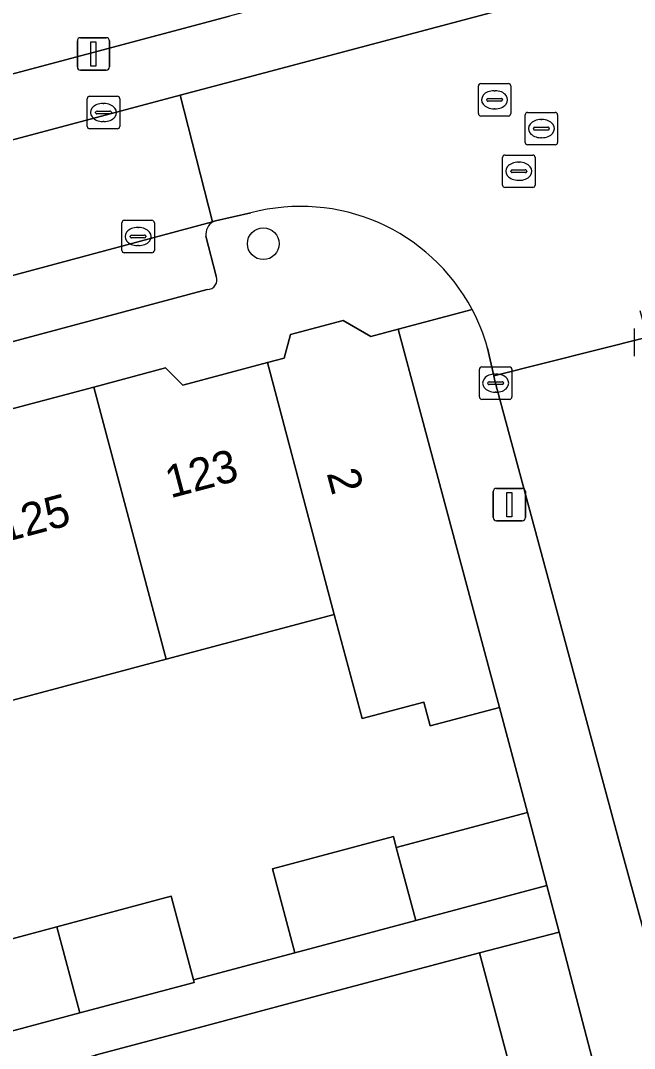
# Model space of a CAD drawing. Extents: x 162542 to 163147, y 380779 to 381521.
# Drawn here: x 162725.13 to 162744.03, y 381018.98 to 381050.65 of the extents above; entities that cross this region are included whole.
import ezdxf

# ---------------------------------------------------------------- set-up
doc = ezdxf.new("R2010")
doc.units = 0
for name, color, linetype in [('IMGEO_Boom', 7, 'Continuous'), ('IMGEO_Erf', 7, 'Continuous'), ('IMGEO_Kolk', 7, 'Continuous'), ('IMGEO_Lichtmast', 7, 'Continuous'), ('IMGEO_Muur', 7, 'Continuous'), ('IMGEO_Pand', 7, 'Continuous'), ('IMGEO_Pand_nummerreeks', 7, 'Continuous'), ('IMGEO_Parkeervlak_open', 7, 'Continuous'), ('IMGEO_Rijbaan_lokaal_open', 7, 'Continuous'), ('IMGEO_Rioolput', 7, 'Continuous'), ('IMGEO_Voetpad_open', 7, 'Continuous')]:
    doc.layers.add(name, color=color, linetype=linetype)

msp = doc.modelspace()

# ---------------------------------------------------------------- linework, layer by layer
at = {"layer": 'IMGEO_Boom'}
msp.add_circle((162732.602, 381043.774), 0.489, dxfattribs=at)
at = {"layer": 'IMGEO_Erf'}
msp.add_lwpolyline([(162722.45, 381021.716), (162726.245, 381022.729), (162729.767, 381023.669), (162730.454, 381021.097), (162733.576, 381021.93), (162732.885, 381024.518), (162736.609, 381025.513), (162736.699, 381025.174), (162740.737, 381026.252), (162739.873, 381029.488), (162737.743, 381028.919), (162737.547, 381029.652), (162735.644, 381029.147), (162734.791, 381032.356), (162729.609, 381030.972), (162724.422, 381029.587)], dxfattribs=at)
msp.add_lwpolyline([(162746.28, 381000), (162743.026, 381011.614), (162744.463, 381012.029), (162741.713, 381022.565), (162739.263, 381021.926), (162740.667, 381016.648), (162742.071, 381011.368), (162740.662, 381010.993), (162741.895, 381006.359), (162740.471, 381005.98), (162740.62, 381005.421), (162741.985, 381000.29), (162742.062, 381000), (162743.35, 380995.158), (162744.715, 380990.028), (162746.08, 380984.896), (162747.326, 380980.213), (162751.174, 380981.237), (162748.205, 380992.388)], close=True, dxfattribs=at)
at = {"layer": 'IMGEO_Kolk'}
for p, q in [((162727.182, 381047.392), (162727.182, 381048.244)), ((162727.257, 381048.318), (162728.109, 381048.318)), ((162727.67, 381048.098), (162727.695, 381048.098)), ((162728.183, 381048.244), (162728.183, 381047.392)), ((162727.441, 381047.812), (162727.441, 381047.824)), ((162727.879, 381047.775), (162727.481, 381047.775)), ((162727.484, 381047.861), (162727.882, 381047.861)), ((162727.925, 381047.824), (162727.925, 381047.812)), ((162727.693, 381047.538), (162727.668, 381047.538)), ((162728.109, 381047.318), (162727.257, 381047.318)), ((162728.248, 381043.571), (162728.248, 381044.423)), ((162728.323, 381044.497), (162729.175, 381044.497)), ((162728.736, 381044.277), (162728.761, 381044.277)), ((162729.249, 381044.423), (162729.249, 381043.571)), ((162728.507, 381043.991), (162728.507, 381044.003)), ((162728.945, 381043.954), (162728.547, 381043.954)), ((162728.55, 381044.04), (162728.948, 381044.04)), ((162728.991, 381044.003), (162728.991, 381043.991)), ((162728.759, 381043.717), (162728.734, 381043.717)), ((162729.175, 381043.497), (162728.323, 381043.497)), ((162744.032, 381040.308), (162744.032, 381041.16)), ((162739.259, 381039.054), (162739.259, 381039.906)), ((162739.334, 381039.98), (162740.186, 381039.98)), ((162740.26, 381039.906), (162740.26, 381039.054)), ((162739.518, 381039.474), (162739.518, 381039.486)), ((162739.561, 381039.523), (162739.959, 381039.523)), ((162739.747, 381039.76), (162739.772, 381039.76)), ((162740.002, 381039.486), (162740.002, 381039.474)), ((162739.956, 381039.437), (162739.558, 381039.437)), ((162739.77, 381039.2), (162739.745, 381039.2)), ((162740.186, 381038.98), (162739.334, 381038.98))]:
    msp.add_line(p, q, dxfattribs=at)
for points in [[(162727.182, 381047.392), (162727.182, 381048.244)], [(162727.257, 381048.318), (162728.109, 381048.318)], [(162728.183, 381048.244), (162728.183, 381047.392)], [(162728.109, 381047.318), (162727.257, 381047.318)], [(162728.248, 381043.571), (162728.248, 381044.423)], [(162728.323, 381044.497), (162729.175, 381044.497)], [(162729.249, 381044.423), (162729.249, 381043.571)], [(162729.175, 381043.497), (162728.323, 381043.497)], [(162744.032, 381040.308), (162744.032, 381041.16)], [(162739.259, 381039.054), (162739.259, 381039.906)], [(162739.334, 381039.98), (162740.186, 381039.98)], [(162740.26, 381039.906), (162740.26, 381039.054)], [(162740.186, 381038.98), (162739.334, 381038.98)]]:
    msp.add_lwpolyline(points, dxfattribs=at)
for centre, radius, start, end in [((162727.259, 381048.242), 0.0765, 91.552, 178.448), ((162727.259, 381048.242), 0.0765, 91.552, 178.448), ((162728.107, 381048.242), 0.0765, 1.552, 88.448), ((162728.107, 381048.242), 0.0765, 1.552, 88.448), ((162727.481, 381047.821), 0.0403, 85.8775, 175.7526), ((162727.478, 381047.811), 0.0366, 178.938, 274.7102), ((162727.882, 381047.818), 0.043, 264.8664, 352.4533), ((162727.886, 381047.823), 0.0386, 1.7309, 96.639), ((162727.259, 381047.394), 0.0765, 181.552, 268.448), ((162727.259, 381047.394), 0.0765, 181.552, 268.448), ((162728.107, 381047.394), 0.0765, 271.552, 358.448), ((162728.107, 381047.394), 0.0765, 271.552, 358.448), ((162728.325, 381044.421), 0.0765, 91.552, 178.448), ((162728.325, 381044.421), 0.0765, 91.552, 178.448), ((162729.173, 381044.421), 0.0765, 1.552, 88.448), ((162729.173, 381044.421), 0.0765, 1.552, 88.448), ((162728.547, 381044), 0.0403, 85.8775, 175.7526), ((162728.544, 381043.99), 0.0366, 178.938, 274.7102), ((162728.948, 381043.997), 0.043, 264.8664, 352.4533), ((162728.952, 381044.002), 0.0386, 1.7309, 96.639), ((162728.325, 381043.573), 0.0765, 181.552, 268.448), ((162728.325, 381043.573), 0.0765, 181.552, 268.448), ((162729.173, 381043.573), 0.0765, 271.552, 358.448), ((162729.173, 381043.573), 0.0765, 271.552, 358.448), ((162739.336, 381039.904), 0.0765, 91.552, 178.448), ((162739.336, 381039.904), 0.0765, 91.552, 178.448), ((162740.184, 381039.904), 0.0765, 1.552, 88.448), ((162740.184, 381039.904), 0.0765, 1.552, 88.448), ((162739.558, 381039.483), 0.0403, 85.8775, 175.7526), ((162739.555, 381039.473), 0.0366, 178.938, 274.7102), ((162739.959, 381039.48), 0.043, 264.8664, 352.4533), ((162739.963, 381039.485), 0.0386, 1.7309, 96.639), ((162739.336, 381039.056), 0.0765, 181.552, 268.448), ((162739.336, 381039.056), 0.0765, 181.552, 268.448), ((162740.184, 381039.056), 0.0765, 271.552, 358.448), ((162740.184, 381039.056), 0.0765, 271.552, 358.448)]:
    msp.add_arc(centre, radius, start, end, dxfattribs=at)
for centre, major_axis, ratio, start_param, end_param in [((162727.669, 381047.818), (-0.387, 0.002), 0.722429, 4.712389, 7.853982), ((162727.694, 381047.818), (-0.39, 0.002), 0.717154, 1.570796, 4.712389), ((162728.735, 381043.997), (-0.387, 0.002), 0.722429, 4.712389, 7.853982), ((162728.76, 381043.997), (-0.39, 0.002), 0.717154, 1.570796, 4.712389), ((162739.746, 381039.48), (-0.387, 0.002), 0.722429, 4.712389, 7.853982), ((162739.771, 381039.48), (-0.39, 0.002), 0.717154, 1.570796, 4.712389)]:
    msp.add_ellipse(centre, major_axis=major_axis, ratio=ratio, start_param=start_param, end_param=end_param, dxfattribs=at)
at = {"layer": 'IMGEO_Lichtmast'}
for p, q in [((162726.878, 381049.223), (162726.878, 381050.023)), ((162726.878, 381050.023), (162726.878, 381049.223)), ((162726.978, 381050.123), (162727.768, 381050.123)), ((162727.768, 381050.123), (162726.978, 381050.123)), ((162727.868, 381050.023), (162727.868, 381049.223)), ((162727.868, 381049.223), (162727.868, 381050.023)), ((162727.768, 381049.123), (162726.978, 381049.123)), ((162726.978, 381049.123), (162727.768, 381049.123)), ((162739.685, 381035.338), (162739.685, 381036.138)), ((162739.685, 381036.138), (162739.685, 381035.338)), ((162739.785, 381036.238), (162740.575, 381036.238)), ((162740.575, 381036.238), (162739.785, 381036.238)), ((162740.675, 381036.138), (162740.675, 381035.338)), ((162740.675, 381035.338), (162740.675, 381036.138)), ((162740.575, 381035.238), (162739.785, 381035.238)), ((162739.785, 381035.238), (162740.575, 381035.238))]:
    msp.add_line(p, q, dxfattribs=at)
for points in [[(162727.298, 381049.998), (162727.448, 381049.998), (162727.448, 381049.248), (162727.298, 381049.248), (162727.298, 381049.998)], [(162740.105, 381036.113), (162740.255, 381036.113), (162740.255, 381035.363), (162740.105, 381035.363), (162740.105, 381036.113)]]:
    msp.add_lwpolyline(points, dxfattribs=at)
for centre, start, end in [((162726.978, 381050.023), 90, 180), ((162726.978, 381050.023), 90, 180), ((162727.768, 381050.023), 0, 90), ((162727.768, 381050.023), 360, 90), ((162726.978, 381049.223), 180, 270), ((162726.978, 381049.223), 180, 270), ((162727.768, 381049.223), 270, 0), ((162727.768, 381049.223), 270, 0), ((162739.785, 381036.138), 90, 180), ((162739.785, 381036.138), 90, 180), ((162740.575, 381036.138), 0, 90), ((162740.575, 381036.138), 360, 90), ((162739.785, 381035.338), 180, 270), ((162739.785, 381035.338), 180, 270), ((162740.575, 381035.338), 270, 0), ((162740.575, 381035.338), 270, 0)]:
    msp.add_arc(centre, 0.1, start, end, dxfattribs=at)
at = {"layer": 'IMGEO_Muur'}
msp.add_lwpolyline([(162739.873, 381029.488), (162740.737, 381026.252)], dxfattribs=at)
at = {"layer": 'IMGEO_Pand'}
for points in [[(162736.762, 381041.139), (162735.918, 381040.913), (162735.061, 381041.409), (162733.439, 381040.976), (162733.244, 381040.253), (162732.729, 381040.115), (162734.791, 381032.356), (162735.644, 381029.147), (162737.547, 381029.652), (162737.743, 381028.919), (162739.873, 381029.488)], [(162727.381, 381039.358), (162729.609, 381030.972), (162734.791, 381032.356), (162732.729, 381040.115), (162730.122, 381039.419), (162729.593, 381039.949)], [(162722.366, 381037.322), (162724.422, 381029.587), (162729.609, 381030.972), (162727.381, 381039.358), (162724.638, 381038.626), (162724.436, 381037.875)], [(162736.699, 381025.174), (162737.298, 381022.924), (162741.338, 381024.003), (162740.737, 381026.252)], [(162736.699, 381025.174), (162736.609, 381025.513), (162732.885, 381024.518), (162733.576, 381021.93), (162737.298, 381022.924)], [(162726.245, 381022.729), (162726.95, 381020.076), (162730.475, 381021.018), (162730.454, 381021.097), (162729.767, 381023.669)], [(162726.245, 381022.729), (162722.45, 381021.716), (162723.136, 381019.146), (162723.158, 381019.064), (162726.95, 381020.076)], [(162727.427, 381018.777), (162728.832, 381013.503), (162740.667, 381016.648), (162739.263, 381021.926), (162734.432, 381020.641), (162730.443, 381019.58)]]:
    msp.add_lwpolyline(points, close=True, dxfattribs=at)
at = {"layer": 'IMGEO_Parkeervlak_open'}
for points in [[(162730.046, 381048.353), (162732.138, 381048.912), (162740.764, 381051.202), (162748.957, 381053.378), (162755.459, 381055.104), (162794.388, 381065.492)], [(162759.948, 381058.339), (162754.912, 381057.05), (162731.566, 381050.786), (162702.691, 381043.093), (162703.09, 381041.562)], [(162702.832, 381041.087), (162730.046, 381048.353)], [(162731.067, 381044.46), (162731.039, 381044.45), (162708.17, 381038.31), (162682.873, 381031.59)], [(162731.151, 381042.778), (162730.831, 381044.004)], [(162684.074, 381029.872), (162708.764, 381036.439), (162730.875, 381042.365)]]:
    msp.add_lwpolyline(points, dxfattribs=at)
for centre, radius, start, end in [((162731.326, 381044.037), 0.496, 121.4818, 183.7911), ((162730.877, 381042.663), 0.298, 269.6582, 22.8338)]:
    msp.add_arc(centre, radius, start, end, dxfattribs=at)
at = {"layer": 'IMGEO_Rijbaan_lokaal_open'}
for points in [[(162748.743, 381049.172), (162749.869, 381049.501), (162748.957, 381053.378), (162740.764, 381051.202), (162732.138, 381048.912), (162730.046, 381048.353), (162731.039, 381044.45), (162731.067, 381044.46), (162731.135, 381044.483), (162732.221, 381044.725)], [(162739.513, 381040.561), (162739.698, 381039.707), (162744.439, 381040.9), (162744.205, 381041.709)]]:
    msp.add_lwpolyline(points, dxfattribs=at)
for points in [[(162731.039, 381044.45), (162730.046, 381048.353), (162702.832, 381041.087), (162698.943, 381040.013), (162682.492, 381035.652), (162681.847, 381035.492), (162682.873, 381031.59), (162708.17, 381038.31)], [(162747.763, 381028.676), (162746.385, 381033.726), (162744.671, 381040.096), (162744.439, 381040.9), (162739.698, 381039.707), (162739.733, 381039.548), (162743.577, 381025.319), (162746.189, 381015.774), (162750.888, 381017.029), (162749.402, 381022.671), (162748.74, 381025.096)]]:
    msp.add_lwpolyline(points, close=True, dxfattribs=at)
for centre, radius, start, end in [((162733.756, 381038.945), 5.98, 28.0037, 104.8726), ((162733.676, 381038.917), 6.064, 15.7328, 27.8866)]:
    msp.add_arc(centre, radius, start, end, dxfattribs=at)
at = {"layer": 'IMGEO_Rioolput'}
for p, q in [((162739.301, 381048.71), (162740.153, 381048.71)), ((162739.226, 381047.784), (162739.226, 381048.636)), ((162739.714, 381048.49), (162739.739, 381048.49)), ((162740.227, 381048.636), (162740.227, 381047.784)), ((162739.485, 381048.204), (162739.485, 381048.216)), ((162739.923, 381048.167), (162739.525, 381048.167)), ((162739.528, 381048.253), (162739.926, 381048.253)), ((162739.969, 381048.216), (162739.969, 381048.204)), ((162740.153, 381047.71), (162739.301, 381047.71)), ((162739.737, 381047.93), (162739.712, 381047.93)), ((162740.667, 381046.896), (162740.667, 381047.748)), ((162740.742, 381047.822), (162741.594, 381047.822)), ((162741.668, 381047.748), (162741.668, 381046.896)), ((162741.155, 381047.602), (162741.18, 381047.602)), ((162740.926, 381047.316), (162740.926, 381047.328)), ((162741.364, 381047.279), (162740.966, 381047.279)), ((162740.969, 381047.365), (162741.367, 381047.365)), ((162741.41, 381047.328), (162741.41, 381047.316)), ((162741.594, 381046.822), (162740.742, 381046.822)), ((162741.178, 381047.042), (162741.153, 381047.042)), ((162739.972, 381045.582), (162739.972, 381046.434)), ((162740.047, 381046.508), (162740.899, 381046.508)), ((162740.973, 381046.434), (162740.973, 381045.582)), ((162740.46, 381046.288), (162740.485, 381046.288)), ((162740.231, 381046.002), (162740.231, 381046.014)), ((162740.669, 381045.965), (162740.271, 381045.965)), ((162740.274, 381046.051), (162740.672, 381046.051)), ((162740.715, 381046.014), (162740.715, 381046.002)), ((162740.899, 381045.508), (162740.047, 381045.508)), ((162740.483, 381045.728), (162740.458, 381045.728))]:
    msp.add_line(p, q, dxfattribs=at)
for points in [[(162739.301, 381048.71), (162740.153, 381048.71)], [(162739.226, 381047.784), (162739.226, 381048.636)], [(162740.227, 381048.636), (162740.227, 381047.784)], [(162740.153, 381047.71), (162739.301, 381047.71)], [(162740.667, 381046.896), (162740.667, 381047.748)], [(162740.742, 381047.822), (162741.594, 381047.822)], [(162741.668, 381047.748), (162741.668, 381046.896)], [(162741.594, 381046.822), (162740.742, 381046.822)], [(162739.972, 381045.582), (162739.972, 381046.434)], [(162740.047, 381046.508), (162740.899, 381046.508)], [(162740.973, 381046.434), (162740.973, 381045.582)], [(162740.899, 381045.508), (162740.047, 381045.508)]]:
    msp.add_lwpolyline(points, dxfattribs=at)
for centre, radius, start, end in [((162739.303, 381048.634), 0.0765, 91.552, 178.448), ((162739.303, 381048.634), 0.0765, 91.552, 178.448), ((162740.151, 381048.634), 0.0765, 1.552, 88.448), ((162740.151, 381048.634), 0.0765, 1.552, 88.448), ((162739.525, 381048.213), 0.0403, 85.8775, 175.7526), ((162739.522, 381048.203), 0.0366, 178.938, 274.7102), ((162739.926, 381048.21), 0.043, 264.8664, 352.4533), ((162739.93, 381048.215), 0.0386, 1.7309, 96.639), ((162739.303, 381047.786), 0.0765, 181.552, 268.448), ((162739.303, 381047.786), 0.0765, 181.552, 268.448), ((162740.151, 381047.786), 0.0765, 271.552, 358.448), ((162740.151, 381047.786), 0.0765, 271.552, 358.448), ((162740.744, 381047.746), 0.0765, 91.552, 178.448), ((162740.744, 381047.746), 0.0765, 91.552, 178.448), ((162741.592, 381047.746), 0.0765, 1.552, 88.448), ((162741.592, 381047.746), 0.0765, 1.552, 88.448), ((162740.966, 381047.325), 0.0403, 85.8775, 175.7526), ((162740.963, 381047.315), 0.0366, 178.938, 274.7102), ((162741.367, 381047.322), 0.043, 264.8664, 352.4533), ((162741.371, 381047.327), 0.0386, 1.7309, 96.639), ((162740.744, 381046.898), 0.0765, 181.552, 268.448), ((162740.744, 381046.898), 0.0765, 181.552, 268.448), ((162741.592, 381046.898), 0.0765, 271.552, 358.448), ((162741.592, 381046.898), 0.0765, 271.552, 358.448), ((162740.049, 381046.432), 0.0765, 91.552, 178.448), ((162740.049, 381046.432), 0.0765, 91.552, 178.448), ((162740.897, 381046.432), 0.0765, 1.552, 88.448), ((162740.897, 381046.432), 0.0765, 1.552, 88.448), ((162740.271, 381046.011), 0.0403, 85.8775, 175.7526), ((162740.268, 381046.001), 0.0366, 178.938, 274.7102), ((162740.672, 381046.008), 0.043, 264.8664, 352.4533), ((162740.676, 381046.013), 0.0386, 1.7309, 96.639), ((162740.049, 381045.584), 0.0765, 181.552, 268.448), ((162740.049, 381045.584), 0.0765, 181.552, 268.448), ((162740.897, 381045.584), 0.0765, 271.552, 358.448), ((162740.897, 381045.584), 0.0765, 271.552, 358.448)]:
    msp.add_arc(centre, radius, start, end, dxfattribs=at)
for centre, major_axis, ratio, start_param, end_param in [((162739.713, 381048.21), (-0.387, 0.002), 0.722429, 4.712389, 7.853982), ((162739.738, 381048.21), (-0.39, 0.002), 0.717154, 1.570796, 4.712389), ((162741.154, 381047.322), (-0.387, 0.002), 0.722429, 4.712389, 7.853982), ((162741.179, 381047.322), (-0.39, 0.002), 0.717154, 1.570796, 4.712389), ((162740.459, 381046.008), (-0.387, 0.002), 0.722429, 4.712389, 7.853982), ((162740.484, 381046.008), (-0.39, 0.002), 0.717154, 1.570796, 4.712389)]:
    msp.add_ellipse(centre, major_axis=major_axis, ratio=ratio, start_param=start_param, end_param=end_param, dxfattribs=at)
at = {"layer": 'IMGEO_Voetpad_open'}
for points in [[(162703.09, 381041.562), (162702.691, 381043.093), (162731.566, 381050.786)], [(162732.221, 381044.725), (162731.135, 381044.483), (162731.067, 381044.46)], [(162730.831, 381044.004), (162731.151, 381042.778)], [(162730.875, 381042.365), (162708.764, 381036.439), (162684.074, 381029.872)], [(162724.638, 381038.626), (162727.381, 381039.358), (162729.593, 381039.949), (162730.122, 381039.419), (162732.729, 381040.115), (162733.244, 381040.253), (162733.439, 381040.976), (162735.061, 381041.409), (162735.918, 381040.913), (162736.762, 381041.139), (162739.036, 381041.753)], [(162739.036, 381041.753), (162736.762, 381041.139), (162739.873, 381029.488), (162740.737, 381026.252), (162741.338, 381024.003), (162741.713, 381022.565), (162744.463, 381012.029), (162743.026, 381011.614), (162746.28, 381000), (162748.205, 380992.388), (162751.174, 380981.237), (162751.467, 380980.135), (162767.943, 380918.262), (162768.14, 380917.522), (162776.41, 380886.464), (162777.36, 380886.698), (162778.067, 380886.244), (162780.774, 380876.082), (162781.077, 380874.945), (162783.57, 380875.561), (162782.851, 380878.347), (162780.982, 380885.195), (162780.272, 380887.798)], [(162747.039, 381012.667), (162746.928, 381013.073), (162746.189, 381015.774), (162743.577, 381025.319), (162739.733, 381039.548), (162739.698, 381039.707), (162739.513, 381040.561)], [(162715.091, 381015.44), (162727.427, 381018.777), (162730.443, 381019.58), (162734.432, 381020.641), (162739.263, 381021.926), (162741.713, 381022.565), (162741.338, 381024.003), (162737.298, 381022.924), (162733.576, 381021.93), (162730.454, 381021.097), (162730.475, 381021.018), (162726.95, 381020.076), (162723.158, 381019.064)]]:
    msp.add_lwpolyline(points, dxfattribs=at)
for centre, radius, start, end in [((162733.756, 381038.945), 5.98, 28.0037, 104.8726), ((162731.326, 381044.037), 0.496, 121.4818, 183.7911), ((162730.877, 381042.663), 0.298, 269.6582, 22.8338), ((162733.676, 381038.917), 6.064, 15.7328, 27.8866)]:
    msp.add_arc(centre, radius, start, end, dxfattribs=at)

# ---------------------------------------------------------------- texts
at = {"layer": 'IMGEO_Pand_nummerreeks'}
for s, rotation, p in [('123', 14.874, (162729.743, 381035.928)), ('2', 284.9483, (162734.55, 381036.707)), ('125', 14.874, (162724.576, 381034.556))]:
    msp.add_text(s, height=1, rotation=rotation, dxfattribs=at).set_placement(p)

doc.saveas('drawing.dxf')
